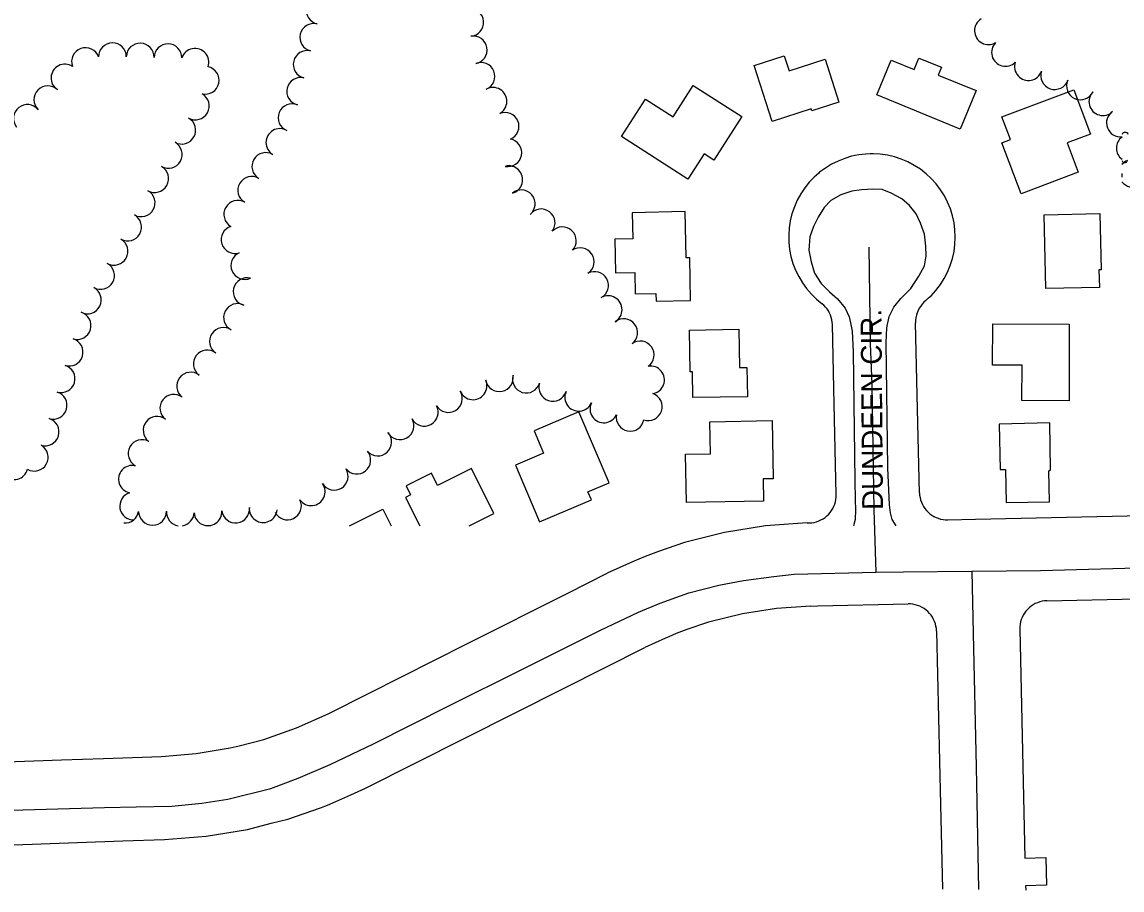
# Model space of a CAD drawing. Extents: x -25029 to 2274964, y -81170 to 687028.
# Drawn here: x -10541 to -9748, y -69011 to -68385 of the extents above; entities that cross this region are included whole.
import ezdxf

# ---------------------------------------------------------------- set-up
doc = ezdxf.new("R2010")
doc.units = 0
for name, color, linetype in [('81911BEA - RW_X_Fee_RW', 7, 'Continuous'), ('BLDG', 7, 'Continuous'), ('GE_X_CL_2000', 7, 'Continuous'), ('ROAD', 7, 'Continuous'), ('ROAD-NAME', 7, 'Continuous'), ('TREES', 7, 'Continuous')]:
    doc.layers.add(name, color=color, linetype=linetype)

msp = doc.modelspace()

# ---------------------------------------------------------------- linework, layer by layer
at = {"layer": '81911BEA - RW_X_Fee_RW'}
for p, q in [((-9873.8, -68744.11), (-9853.81, -68743.65)), ((-9822, -68822.95), (-9818.24, -68987.91)), ((-9818.24, -68987.91), (-9803.24, -68987.57)), ((-9803.24, -68987.57), (-9802.78, -69007.57)), ((-9802.78, -69007.57), (-9817.78, -69007.91))]:
    msp.add_line(p, q, dxfattribs=at)
for points in [[(-9889.69, -68586.09), (-9887.65, -68584.21), (-9885.87, -68582.57), (-9882.37, -68578.72), (-9879.22, -68574.59), (-9876.44, -68570.2), (-9874.04, -68565.59), (-9872.06, -68560.79), (-9870.5, -68555.83), (-9869.37, -68550.76), (-9868.69, -68545.61), (-9868.45, -68540.41), (-9868.67, -68535.22), (-9869.33, -68530.07), (-9870.44, -68524.99), (-9870.95, -68523.33), (-9871.98, -68520.03), (-9873.95, -68515.22), (-9876.32, -68510.59), (-9879.09, -68506.2), (-9882.22, -68502.05), (-9885.71, -68498.2), (-9889.51, -68494.65), (-9890.34, -68494.01), (-9893.61, -68491.46), (-9897.96, -68488.62), (-9902.55, -68486.18), (-9907.33, -68484.14), (-9912.27, -68482.52), (-9917.33, -68481.34), (-9922.47, -68480.6), (-9927.66, -68480.3), (-9929.67, -68480.36), (-9932.86, -68480.46), (-9938.02, -68481.07), (-9943.11, -68482.12), (-9948.09, -68483.6), (-9952.92, -68485.51), (-9957.57, -68487.84), (-9962, -68490.55), (-9966.18, -68493.64), (-9966.85, -68494.24), (-9970.07, -68497.08), (-9973.66, -68500.84), (-9976.9, -68504.9), (-9979.78, -68509.23), (-9982.28, -68513.79), (-9984.37, -68518.54), (-9986.09, -68523.64), (-9987.29, -68528.51), (-9988.09, -68533.64), (-9988.44, -68538.83), (-9988.34, -68544.03), (-9987.79, -68549.19), (-9986.8, -68554.29), (-9985.37, -68559.29), (-9983.51, -68564.14), (-9981.24, -68568.82), (-9978.58, -68573.28), (-9975.54, -68577.49), (-9972.14, -68581.43), (-9968.42, -68585.05), (-9964.4, -68588.35)], [(-9889.69, -68586.09), (-9891.04, -68587.31), (-9892.28, -68588.64), (-9893.39, -68590.07), (-9894.37, -68591.61), (-9895.21, -68593.22), (-9895.9, -68594.91), (-9896.42, -68596.65), (-9896.79, -68598.43), (-9897, -68600.23), (-9897.04, -68602.05)], [(-9957.02, -68603.42), (-9957.14, -68601.69), (-9957.4, -68599.98), (-9957.81, -68598.3), (-9958.36, -68596.66), (-9959.05, -68595.07), (-9959.88, -68593.55), (-9960.84, -68592.11), (-9961.92, -68590.75), (-9963.11, -68589.5), (-9964.4, -68588.35)], [(-9894.25, -68724.57), (-9895.62, -68664.46), (-9897.04, -68602.05)], [(-9954.22, -68725.93), (-9955.72, -68660.82), (-9957.02, -68603.42)], [(-9975.26, -68746.41), (-9973.52, -68746.4), (-9971.79, -68746.27), (-9970.08, -68745.98), (-9968.41, -68745.55), (-9966.77, -68744.98), (-9965.19, -68744.26), (-9963.68, -68743.41), (-9962.25, -68742.44), (-9960.91, -68741.34), (-9959.66, -68740.13), (-9958.53, -68738.82), (-9957.52, -68737.42), (-9956.62, -68735.93), (-9955.87, -68734.37), (-9955.24, -68732.76), (-9954.76, -68731.09), (-9954.43, -68729.39), (-9954.25, -68727.67), (-9954.22, -68725.93)], [(-9894.25, -68724.57), (-9894.14, -68726.31), (-9893.87, -68728.03), (-9893.45, -68729.73), (-9892.89, -68731.38), (-9892.19, -68732.98), (-9891.35, -68734.51), (-9890.38, -68735.96), (-9889.28, -68737.32), (-9888.08, -68738.57), (-9886.76, -68739.72), (-9885.35, -68740.75), (-9883.86, -68741.66), (-9882.3, -68742.43), (-9880.67, -68743.06), (-9878.99, -68743.55), (-9877.28, -68743.88), (-9875.55, -68744.07), (-9873.8, -68744.11)], [(-9853.81, -68743.65), (-9733.68, -68740.92), (-9653.85, -68739.11)], [(-9975.26, -68746.41), (-10005.08, -68748.54), (-10034.6, -68753.27), (-10063.57, -68760.57), (-10082.19, -68766.89), (-10091.8, -68770.46), (-10100.97, -68774.34), (-10119.1, -68782.65)], [(-10320.21, -68883.91), (-10291.17, -68869.28), (-10219.71, -68833.31), (-10148.08, -68797.24), (-10119.1, -68782.65)], [(-9802.45, -68802.5), (-9737.46, -68801.02), (-9652.49, -68799.09)], [(-9972.41, -68806.37), (-9997.23, -68808.04), (-10021.8, -68811.9), (-10046.16, -68817.99), (-10061.79, -68823.28), (-10069.41, -68826.11), (-10074.91, -68828.48), (-10077.12, -68829.37), (-10092.12, -68836.24)], [(-9972.41, -68806.37), (-9967.42, -68806.25), (-9902.43, -68804.78)], [(-9881.98, -68824.32), (-9882.1, -68822.58), (-9882.36, -68820.85), (-9882.78, -68819.16), (-9883.34, -68817.51), (-9884.05, -68815.91), (-9884.89, -68814.38), (-9885.86, -68812.93), (-9886.95, -68811.57), (-9888.16, -68810.31), (-9889.47, -68809.16), (-9890.88, -68808.13), (-9892.37, -68807.23), (-9893.94, -68806.46), (-9895.57, -68805.83), (-9897.24, -68805.34), (-9898.95, -68805), (-9900.69, -68804.81), (-9902.43, -68804.78)], [(-9802.45, -68802.5), (-9804.2, -68802.62), (-9805.92, -68802.89), (-9807.61, -68803.3), (-9809.27, -68803.86), (-9810.86, -68804.57), (-9812.39, -68805.41), (-9813.84, -68806.38), (-9815.2, -68807.47), (-9816.46, -68808.68), (-9817.61, -68809.99), (-9818.64, -68811.4), (-9819.54, -68812.89), (-9820.31, -68814.46), (-9820.94, -68816.09), (-9821.43, -68817.76), (-9821.77, -68819.47), (-9821.96, -68821.21), (-9822, -68822.95)], [(-9881.98, -68824.32), (-9879.14, -68949.28), (-9877.75, -69010.47)], [(-10293.23, -68937.5), (-10221.78, -68901.52), (-10150.31, -68865.54), (-10092.12, -68836.24)], [(-10440.25, -68914.64), (-10415.36, -68912.69), (-10390.73, -68908.61), (-10384.24, -68906.95), (-10366.54, -68902.41), (-10342.98, -68894.16), (-10320.21, -68883.91)], [(-11069.89, -68936.56), (-10991.91, -68933.84), (-10911.96, -68931.06), (-10832, -68928.28), (-10752.05, -68925.49), (-10672.1, -68922.71), (-10592.14, -68919.92), (-10512.19, -68917.14), (-10482.06, -68916.09), (-10440.25, -68914.64)], [(-10325.64, -68951.8), (-10320.73, -68949.86), (-10314.72, -68947.3), (-10303.93, -68942.49), (-10293.23, -68937.5)], [(-10438.16, -68974.6), (-10408.11, -68972.25), (-10378.37, -68967.32), (-10361.14, -68962.91), (-10349.17, -68959.84), (-10325.64, -68951.8)], [(-10553.1, -68978.6), (-10468.14, -68975.64), (-10438.16, -68974.6)], [(-9817.78, -69007.91), (-9817.71, -69010.98)]]:
    msp.add_lwpolyline(points, dxfattribs=at)
at = {"layer": 'BLDG'}
for points in [[(-9991.69, -68409.64), (-9988.2, -68420.43), (-9962.28, -68412.04), (-9952.23, -68443.08), (-9971.82, -68449.42), (-9972.34, -68447.82), (-10000.38, -68456.9), (-10013.4, -68416.67)], [(-9914.7, -68412.78), (-9898.04, -68419.6), (-9894.67, -68411.35), (-9878.5, -68417.96), (-9880.81, -68423.6), (-9853.5, -68434.77), (-9864.84, -68462.49), (-9924.98, -68437.9)], [(-10091.57, -68440.86), (-10071.76, -68453.61), (-10057.19, -68430.97), (-10022.13, -68453.52), (-10042.31, -68484.88), (-10049.32, -68480.38), (-10061, -68498.54), (-10108.87, -68467.75)], [(-9770.95, -68466.14), (-9787.85, -68472.51), (-9779.9, -68493.59), (-9821.1, -68509.11), (-9834.93, -68472.37), (-9828.76, -68470.05), (-9834.89, -68453.77), (-9782.97, -68434.22)], [(-10101.12, -68522.76), (-10100.75, -68541.64), (-10113.8, -68541.9), (-10113.32, -68566.15), (-10099.35, -68565.87), (-10099.05, -68581.23), (-10084.1, -68580.93), (-10083.99, -68586.51), (-10059.08, -68586.02), (-10059.69, -68555.28), (-10062.31, -68555.33), (-10062.98, -68522)], [(-9764.25, -68523.37), (-9763.38, -68563.82), (-9764.97, -68563.85), (-9764.69, -68576.6), (-9803.18, -68577.43), (-9804.33, -68524.23)], [(-9786.37, -68602.99), (-9786.48, -68658.29), (-9820.43, -68658.23), (-9820.38, -68632.65), (-9841.55, -68632.61), (-9841.49, -68602.88)], [(-10024.34, -68606.78), (-10023.92, -68634.3), (-10018.54, -68634.22), (-10018.21, -68655.48), (-10057.44, -68656.08), (-10057.73, -68637.43), (-10059.48, -68637.46), (-10059.94, -68607.33)], [(-10171.8, -68680.1), (-10165, -68696.14), (-10185.29, -68704.74), (-10167.92, -68745.67), (-10130.57, -68729.83), (-10133.09, -68723.89), (-10117.87, -68717.43), (-10139.52, -68666.4)], [(-10062.69, -68696.86), (-10044.9, -68696.5), (-10045.36, -68673.53), (-10000.39, -68672.62), (-9999.54, -68714.54), (-10006.89, -68714.69), (-10006.57, -68730.66), (-10061.99, -68731.77)], [(-9836.81, -68675.1), (-9836.12, -68707.96), (-9832.4, -68707.89), (-9831.9, -68731.75), (-9800.48, -68731.09), (-9800.95, -68708.72), (-9799.75, -68708.03), (-9800.46, -68674.33)]]:
    msp.add_lwpolyline(points, close=True, dxfattribs=at)
for points in [[(-10218.6, -68748.36), (-10200.8, -68739.52), (-10216.89, -68707.12), (-10241.44, -68719.3), (-10245.77, -68710.58), (-10264.11, -68719.69), (-10260.86, -68726.24), (-10264.43, -68728.01), (-10254.27, -68748.36)], [(-10304.91, -68748.36), (-10280.85, -68736.42), (-10274.85, -68748.36)]]:
    msp.add_lwpolyline(points, dxfattribs=at)
at = {"layer": 'GE_X_CL_2000'}
for points in [[(-9930.82, -68547.68), (-9929.78, -68617.13), (-9928.66, -68646.58), (-9927.22, -68736.87), (-9925.79, -68781.97)], [(-10557.09, -68953.78), (-10481.23, -68951.48), (-10458.6, -68951.07), (-10432.9, -68950.44), (-10411.09, -68948.39), (-10392.53, -68945.52), (-10361.54, -68937.75), (-10341.77, -68930.4), (-10318.73, -68920.6), (-10287.54, -68905.69), (-10232.71, -68877.93), (-10181.54, -68852.61), (-10124.06, -68823.61), (-10096.54, -68810.75), (-10081.04, -68804.22), (-10060.46, -68796.66), (-10038.84, -68791.35), (-10020.9, -68787.87), (-9999.28, -68785.01), (-9984.49, -68783.2), (-9925.79, -68781.97)], [(-9925.79, -68781.97), (-9905.84, -68781.6), (-9856.47, -68781.09)], [(-9856.47, -68781.09), (-9807.03, -68780.58), (-9720.28, -68778.15)], [(-9856.47, -68781.09), (-9855.58, -68826.03), (-9853.3, -68922.08), (-9851.65, -69010.69)]]:
    msp.add_lwpolyline(points, dxfattribs=at)
at = {"layer": 'ROAD'}
msp.add_lwpolyline([(-9911.08, -68748.36), (-9913.84, -68743.81), (-9915.08, -68739.02), (-9915.95, -68733.26), (-9916.98, -68706.59), (-9918.2, -68616.26), (-9917.76, -68605.72), (-9916, -68597.48), (-9912.77, -68590.74), (-9907.69, -68584.61), (-9900.59, -68577.49), (-9894.74, -68568.62), (-9890.73, -68561.07), (-9889.35, -68553.86), (-9889.57, -68546.95), (-9890.63, -68538.22), (-9893.51, -68530.2), (-9896.7, -68523.62), (-9901.5, -68517.62), (-9907.02, -68512.84), (-9914.56, -68508.62), (-9921.12, -68506.15), (-9927.32, -68505.7), (-9935.96, -68506.21), (-9942.89, -68507.25), (-9950.91, -68509.99), (-9958, -68514.07), (-9962.9, -68518.9), (-9967.25, -68526.02), (-9970.61, -68532.62), (-9973.24, -68540.21), (-9973.86, -68549.65), (-9972.31, -68558.11), (-9969.85, -68566.26), (-9965.02, -68573.85), (-9959.12, -68579.75), (-9953.33, -68584.82), (-9947.86, -68591.46), (-9945, -68597.83), (-9943.82, -68602.21), (-9942.68, -68608.25), (-9942.13, -68623.03), (-9940.79, -68715.98), (-9940.48, -68729.38), (-9940.22, -68737.19), (-9940.62, -68743.81), (-9941.87, -68748.36)], dxfattribs=at)
at = {"layer": 'TREES'}
for centre, radius, start, end in [((-10325.86, -68376.98), 10, 76.34555, 256.34555), ((-10218.22, -68385.6), 10, 274.75628, 94.75628), ((-10330.58, -68396.42), 10, 76.34555, 256.34555), ((-9844.57, -68391.6), 10, 121.03647, 301.03647), ((-10215.65, -68405.41), 10, 280.0252, 100.0252), ((-10494.99, -68413.86), 10, 19.82269, 199.82269), ((-10475.58, -68410.38), 10, 0.50396, 180.50396), ((-10455.59, -68410.58), 10, 358.36085, 178.36085), ((-10435.59, -68411.02), 10, 359.12529, 179.12529), ((-10416.12, -68414.36), 10, 341.3886, 161.3886), ((-9832.32, -68407.21), 10, 135.19614, 315.19614), ((-10335.3, -68415.85), 10, 76.34555, 256.34555), ((-10509.78, -68425.68), 10, 57.43978, 237.43978), ((-10408.81, -68427.32), 10, 257.4328, 77.4328), ((-10210.1, -68424.5), 10, 292.42481, 112.42481), ((-9815.75, -68417.45), 10, 161.37738, 341.37738), ((-9796.82, -68423.92), 10, 160.88779, 340.88779), ((-10340.02, -68435.29), 10, 76.34555, 256.34555), ((-9778.29, -68431.38), 10, 155.25536, 335.25536), ((-10522.1, -68441.31), 10, 46.03204, 226.03204), ((-10201.46, -68442.51), 10, 298.83786, 118.83786), ((-9762.18, -68442.67), 10, 134.68498, 314.68498), ((-10415.87, -68445.81), 10, 240.80792, 60.80792), ((-10346.18, -68454.26), 10, 67.71519, 247.71519), ((-10536.83, -68454.78), 10, 38.85942, 218.85942), ((-10192.76, -68460.48), 10, 292.81443, 112.81443), ((-9749.52, -68458.05), 10, 124.21011, 276.65858), ((-10425.62, -68463.27), 10, 240.80792, 60.80792), ((-10355, -68472.15), 10, 59.79319, 239.79319), ((-9742.37, -68476.21), 10, 126.80491, 233.19509), ((-9746.13, -68467.26), 2.42, 22.79752, 157.20248), ((-10435.38, -68480.73), 10, 240.80792, 60.80792), ((-10190.77, -68479.52), 10, 259.0989, 79.0989), ((-10365.1, -68489.41), 10, 59.51704, 239.51704), ((-10445.13, -68498.19), 10, 240.80792, 60.80792), ((-10190.09, -68499), 10, 284.90939, 104.90939), ((-9740.53, -68494.34), 10, 113.49785, 141.59773), ((-9746.44, -68484.69), 1.98, 194.00739, 345.99261), ((-10375.25, -68506.65), 10, 59.51704, 239.51704), ((-9738.45, -68495.8), 10, 172.62549, 187.37451), ((-10454.89, -68515.64), 10, 240.80792, 60.80792), ((-10181.1, -68516.34), 10, 309.88636, 129.88636), ((-9740.53, -68494.34), 10, 218.40227, 293.49785), ((-10385.31, -68523.93), 10, 60.10252, 240.10252), ((-10166.74, -68530.07), 10, 322.68921, 142.68921), ((-10464.64, -68533.1), 10, 240.80792, 60.80792), ((-10387.28, -68542.14), 10, 107.54256, 287.54256), ((-10151.51, -68543), 10, 316.62991, 136.62991), ((-10474.4, -68550.56), 10, 240.80792, 60.80792), ((-10380.22, -68560.82), 10, 113.82124, 293.82124), ((-10138.65, -68558.16), 10, 304.04611, 124.04611), ((-10484.15, -68568.02), 10, 240.80792, 60.80792), ((-10378.55, -68579.69), 10, 76.31634, 256.31634), ((-10128.26, -68575.22), 10, 298.62283, 118.62283), ((-10493.59, -68585.65), 10, 242.87908, 62.87908), ((-10118.47, -68592.66), 10, 299.98064, 119.98064), ((-10501.02, -68604.13), 10, 253.27135, 73.27135), ((-10385.49, -68598.3), 10, 62.80198, 242.80198), ((-10107.37, -68609.24), 10, 307.59722, 127.59722), ((-10395.61, -68615.51), 10, 56.29848, 236.29848), ((-10506.78, -68623.29), 10, 253.27135, 73.27135), ((-10095.45, -68625.3), 10, 305.60478, 125.60478), ((-10407.19, -68631.8), 10, 52.85714, 232.85714), ((-10512.54, -68642.44), 10, 253.27135, 73.27135), ((-10087.97, -68643.29), 10, 279.52859, 99.52859), ((-10419.27, -68647.74), 10, 52.85714, 232.85714), ((-10196.84, -68641.66), 10, 190.9642, 10.9642), ((-10177.46, -68642.68), 10, 163.04296, 343.04296), ((-10215.84, -68647.53), 10, 203.37525, 23.37525), ((-10158.38, -68648.66), 10, 162.16461, 342.16461), ((-10518.3, -68661.59), 10, 253.27135, 73.27135), ((-10431.35, -68663.69), 10, 52.85714, 232.85714), ((-10233.57, -68656.69), 10, 211.27678, 31.27678), ((-10139.73, -68655.8), 10, 155.89586, 335.89586), ((-10089.59, -68662.6), 10, 250.90799, 70.90799), ((-10250.93, -68666.6), 10, 208.11746, 28.11734), ((-10121.57, -68664.18), 10, 154.60214, 334.60214), ((-10524.05, -68680.75), 10, 253.27135, 73.27135), ((-10443.42, -68679.63), 10, 52.85714, 232.85714), ((-10268.42, -68676.3), 10, 209.91289, 29.91289), ((-10102.7, -68670.26), 10, 169.66958, 349.66958), ((-10284.49, -68688.01), 10, 222.28364, 42.28364), ((-10454.28, -68696.36), 10, 61.19249, 241.19249), ((-10531.89, -68699.01), 10, 240.28602, 60.28602), ((-10299.6, -68701.1), 10, 219.51631, 39.51631), ((-10546.53, -68705.19), 10, 165.52908, 345.52908), ((-10461.21, -68714.9), 10, 77.78158, 257.78158), ((-10315.79, -68712.76), 10, 211.99699, 31.99699), ((-10332.4, -68723.89), 10, 215.64736, 35.64736), ((-10460.32, -68734.21), 10, 107.4945, 272.20488), ((-10349.5, -68734.14), 10, 206.21492, 26.21492), ((-10406.77, -68738.33), 10, 184.21585, 4.21585), ((-10386.87, -68736.38), 10, 186.98319, 6.98319), ((-10366.99, -68736.1), 10, 174.61243, 354.61243), ((-10466.58, -68736.45), 10, 265.75483, 350.91446), ((-10446.71, -68737.97), 10, 180.3469, 0.3469), ((-10426.73, -68738.49), 10, 176.69653, 261.01082), ((-10426.73, -68738.49), 10, 278.98918, 356.69653)]:
    msp.add_arc(centre, radius, start, end, dxfattribs=at)

# ---------------------------------------------------------------- texts
at = {"layer": 'ROAD-NAME'}
msp.add_text('DUNDEEN CIR.', height=15, rotation=90.46165, dxfattribs=at).set_placement((-9920.5, -68737))

doc.saveas('drawing.dxf')
